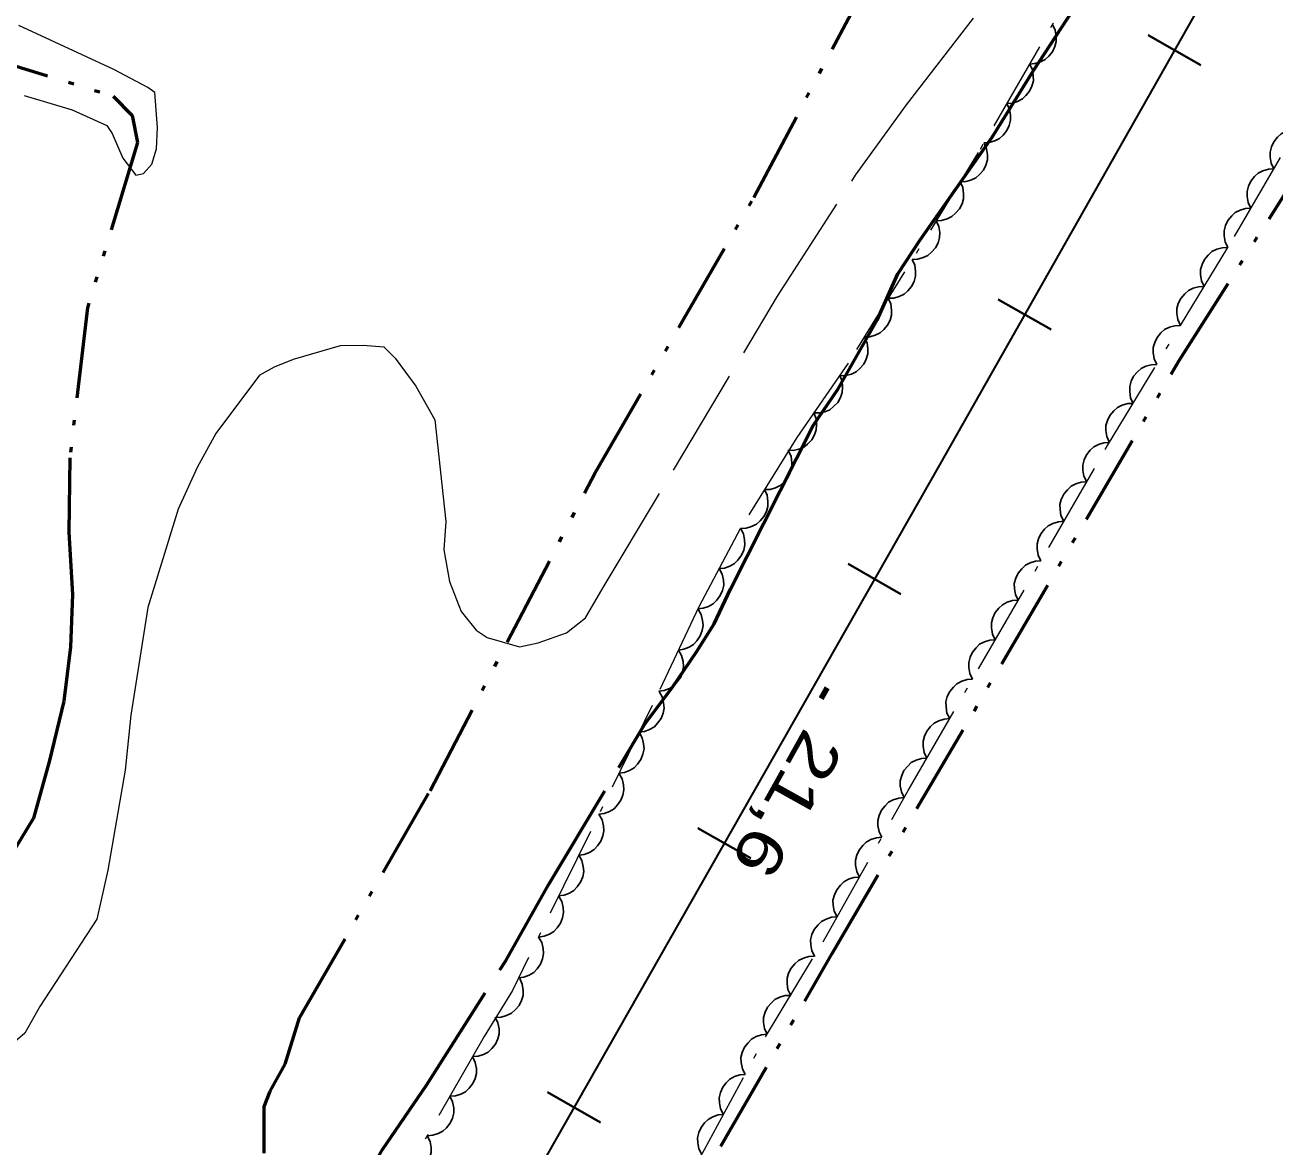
# Model space of a CAD drawing. Extents: x 386081 to 389416, y 5130568 to 5134082.
# Drawn here: x 387934.2 to 388016.4, y 5132226.5 to 5132300.3 of the extents above; entities that cross this region are included whole.
import ezdxf

# ---------------------------------------------------------------- set-up
doc = ezdxf.new("R2010")
doc.units = 0
doc.header["$LTSCALE"] = 1.2
for name, pattern in [('DASH_DOUBLE_DOT', [9.2, 5, -1.2, 0.3, -1.2, 0.3, -1.2]), ('DOT_DASHED', [7.7, 5, -1.2, 0.3, -1.2]), ('LONG_DASHED', [7.5, 6, -1.5])]:
    doc.linetypes.add(name, pattern=pattern)
for name, color, linetype, lineweight in [('1', 7, 'Continuous', 53), ('2', 7, 'Continuous', 13), ('23', 7, 'Continuous', 40), ('3', 7, 'Continuous', 140), ('4', 7, 'DASH_DOUBLE_DOT', 53), ('44', 7, 'Continuous', 25)]:
    doc.layers.add(name, color=color, linetype=linetype, lineweight=lineweight)

msp = doc.modelspace()

# ---------------------------------------------------------------- linework, layer by layer
at = {"layer": '1'}
msp.add_lwpolyline([(387978.33, 5132259.04), (387979.49, 5132260.88), (387980.56, 5132263.16), (387986.01, 5132273.94), (387987.65, 5132276.34), (387990.22, 5132280.86), (387991.58, 5132283.92), (387993.04, 5132286.16), (387997.78, 5132292.9), (388000.5, 5132297.3), (388007.87, 5132308.59), (388010.07, 5132312.51), (388013.14, 5132317.2), (388016.58, 5132323.08)], dxfattribs=at)
at = {"layer": '1', "linetype": 'LONG_DASHED'}
msp.add_lwpolyline([(387920, 5132177.8), (387922.05, 5132179.4), (387923.63, 5132181.08), (387925.68, 5132182.79), (387933.44, 5132189.7), (387934.8, 5132191.48), (387939.5, 5132197.11), (387945.15, 5132204.4), (387945.99, 5132206.05), (387947.94, 5132209.13), (387954.27, 5132219.84), (387955.86, 5132223.19), (387957.68, 5132226.28), (387960.57, 5132230.51), (387965.8, 5132238.74), (387968.6, 5132243.71), (387974.96, 5132254.33), (387976.76, 5132256.72), (387978.33, 5132259.04)], dxfattribs=at)
at = {"layer": '2', "linetype": 'LONG_DASHED'}
for points in [[(387972.19, 5132263.28), (387983.67, 5132282.45), (387988.8, 5132290.41), (387992.15, 5132295.03), (387999.87, 5132305.05), (388002.45, 5132307.79), (388006.28, 5132312.4), (388019.15, 5132332.01)], [(387949.58, 5132277.24), (387950.57, 5132277.79), (387951.81, 5132278.29), (387954.92, 5132279.2), (387956.4, 5132279.21), (387957.77, 5132279.1), (387958.51, 5132278.37), (387959.87, 5132276.52), (387961.11, 5132274.31), (387961.85, 5132267.62), (387961.72, 5132265.76), (387962.09, 5132263.66), (387962.84, 5132261.69), (387963.83, 5132260.46), (387964.57, 5132259.97), (387966.68, 5132259.37), (387967.92, 5132259.64), (387969.78, 5132260.28), (387971.02, 5132261.28), (387972.19, 5132263.28)]]:
    msp.add_lwpolyline(points, dxfattribs=at)
at = {"layer": '2'}
for points in [[(387934.1, 5132295.66), (387937.25, 5132294.71), (387939.54, 5132293.68), (387939.89, 5132293.15), (387940.59, 5132291.53), (387941.45, 5132290.4), (387941.94, 5132290.51), (387942.5, 5132291.13), (387942.8, 5132292.13), (387942.88, 5132293.55), (387942.7, 5132295.84), (387942.23, 5132296.18), (387940, 5132297.37), (387933.76, 5132300.26)], [(387949.58, 5132277.24), (387946.72, 5132273.4), (387945.48, 5132271.16), (387944.23, 5132268.42), (387942.24, 5132261.95), (387941.12, 5132254.86), (387940.74, 5132251.26), (387939.61, 5132244.67), (387938.87, 5132241.44), (387935.13, 5132235.69), (387934.14, 5132233.94), (387930.91, 5132231.17), (387928.41, 5132229.58)]]:
    msp.add_lwpolyline(points, dxfattribs=at)
at = {"layer": '23'}
for p, q in [((388008.04, 5132299.62), (388011.52, 5132297.65)), ((387998.18, 5132282.22), (388001.66, 5132280.25)), ((387988.3, 5132264.82), (387991.78, 5132262.84)), ((387978.42, 5132247.44), (387981.9, 5132245.46)), ((387968.54, 5132230.05), (387972.02, 5132228.07))]:
    msp.add_line(p, q, dxfattribs=at)
at = {"layer": '23', "lineweight": 35}
msp.add_lwpolyline([(388350.66, 5132898.63), (388202.91, 5132638.38), (388174.85, 5132589.18), (388148.16, 5132542.09), (388122.46, 5132497.01), (388036.96, 5132346.4), (388027.91, 5132330.61), (387994.29, 5132271.3), (387943.96, 5132182.8), (387915.65, 5132132.74), (387888.36, 5132084.71), (387863.09, 5132039.98), (387797.42, 5131924.62), (387647.54, 5131660.34), (387567.35, 5131519.3), (387534.84, 5131461.86), (387476.24, 5131358.73)], dxfattribs=at)
at = {"layer": '3'}
msp.add_line((387986.92, 5132256.66), (387986.53, 5132255.96), dxfattribs=at)
at = {"layer": '4'}
for points in [[(387949.88, 5132226.05), (387949.9, 5132229.12), (387950.28, 5132230.13), (387951.28, 5132231.91), (387952.22, 5132234.94), (387960.8, 5132249.88), (387971.67, 5132270.82), (387982.1, 5132288.93), (387988.85, 5132301.7), (387988.54, 5132303.7), (387987.87, 5132305.38), (387985.36, 5132312.62), (387984.64, 5132315.84), (387984.59, 5132317.7), (387984.12, 5132319.08), (387982.78, 5132324.43), (387982.75, 5132326.54), (387983.1, 5132329.19), (387983.64, 5132330.87), (387984.86, 5132333.36), (387987.13, 5132338.95)], [(387900.8, 5132309.92), (387903.08, 5132308.16), (387910.59, 5132304.99), (387919.35, 5132301.95), (387939.96, 5132295.61), (387941.2, 5132294.34), (387941.56, 5132292.55), (387938.27, 5132281.68), (387937.1, 5132271.81), (387937.03, 5132266.91), (387937.28, 5132262.82), (387937.15, 5132259.34), (387936.71, 5132255.8), (387935.77, 5132251.89), (387934.71, 5132248.09), (387931.98, 5132243.59), (387930.17, 5132241.03), (387926.32, 5132237.16)], [(387944.05, 5132162.9), (387952.17, 5132176.13), (387962.08, 5132194.8), (387974.4, 5132216.94), (387987.26, 5132239.19), (388010.09, 5132278.21), (388026.45, 5132304.05)]]:
    msp.add_lwpolyline(points, dxfattribs=at)
at = {"layer": '44', "linetype": 'DOT_DASHED', "lineweight": 13}
for points in [[(388016.99, 5132336.63), (388015.63, 5132334.02), (388014.51, 5132331.16), (388013.89, 5132329.05), (388013.85, 5132325.46), (388014.22, 5132323.12), (388011.41, 5132316.09), (388010.17, 5132314.84), (387996.87, 5132291.9), (387988.31, 5132278.03), (387984.93, 5132273.15), (387981.21, 5132267.13), (387978.48, 5132261.99), (387975.42, 5132255.51), (387966.22, 5132236.76), (387964.36, 5132233.73), (387958.64, 5132223.73)], [(387978.57, 5132225.75), (387982.87, 5132233.69), (387986.66, 5132239.96), (387992.26, 5132249.91), (388005.38, 5132272.62), (388013.72, 5132286.38), (388024.14, 5132304.21)]]:
    msp.add_lwpolyline(points, dxfattribs=at)
at = {"layer": '44'}
for points in [[(388001.75, 5132300.32), (388001.93, 5132299.94), (388001.99, 5132299.54), (388002, 5132299.21), (388001.91, 5132298.87), (388001.75, 5132298.53), (388001.51, 5132298.24), (388001.27, 5132298.01), (388000.96, 5132297.86), (388000.6, 5132297.75), (388000.24, 5132297.72)], [(388000.24, 5132297.72), (388000.43, 5132297.35), (388000.49, 5132296.94), (388000.5, 5132296.61), (388000.4, 5132296.27), (388000.25, 5132295.94), (388000, 5132295.64), (387999.77, 5132295.42), (387999.45, 5132295.26), (387999.1, 5132295.15), (387998.74, 5132295.13)], [(387998.74, 5132295.13), (387998.92, 5132294.75), (387998.99, 5132294.35), (387998.99, 5132294.02), (387998.9, 5132293.68), (387998.74, 5132293.34), (387998.5, 5132293.05), (387998.26, 5132292.82), (387997.95, 5132292.66), (387997.59, 5132292.56), (387997.24, 5132292.53)], [(388016.32, 5132290.82), (388016.13, 5132291.2), (388016.07, 5132291.6), (388016.07, 5132291.93), (388016.16, 5132292.27), (388016.32, 5132292.6), (388016.56, 5132292.9), (388016.8, 5132293.12), (388017.11, 5132293.28), (388017.47, 5132293.39), (388017.83, 5132293.41)], [(387997.25, 5132292.52), (387997.42, 5132292.14), (387997.48, 5132291.74), (387997.47, 5132291.41), (387997.37, 5132291.07), (387997.21, 5132290.74), (387996.95, 5132290.45), (387996.71, 5132290.23), (387996.39, 5132290.08), (387996.04, 5132289.98), (387995.68, 5132289.97)], [(388014.8, 5132288.23), (388014.62, 5132288.61), (388014.56, 5132289.01), (388014.55, 5132289.34), (388014.65, 5132289.68), (388014.8, 5132290.01), (388015.05, 5132290.31), (388015.29, 5132290.53), (388015.6, 5132290.69), (388015.96, 5132290.8), (388016.32, 5132290.82)], [(387995.68, 5132289.97), (387995.85, 5132289.59), (387995.9, 5132289.18), (387995.9, 5132288.85), (387995.8, 5132288.52), (387995.63, 5132288.19), (387995.38, 5132287.9), (387995.14, 5132287.68), (387994.82, 5132287.53), (387994.46, 5132287.43), (387994.1, 5132287.41)], [(388013.29, 5132285.64), (388013.11, 5132286.02), (388013.05, 5132286.42), (388013.04, 5132286.75), (388013.13, 5132287.09), (388013.29, 5132287.42), (388013.54, 5132287.72), (388013.77, 5132287.94), (388014.09, 5132288.1), (388014.44, 5132288.21), (388014.8, 5132288.23)], [(387994.1, 5132287.41), (387994.27, 5132287.03), (387994.33, 5132286.63), (387994.32, 5132286.3), (387994.22, 5132285.96), (387994.06, 5132285.63), (387993.8, 5132285.35), (387993.56, 5132285.12), (387993.24, 5132284.98), (387992.89, 5132284.88), (387992.53, 5132284.86)], [(388011.72, 5132283.08), (388011.55, 5132283.46), (388011.49, 5132283.86), (388011.49, 5132284.19), (388011.59, 5132284.53), (388011.75, 5132284.86), (388012, 5132285.15), (388012.24, 5132285.38), (388012.56, 5132285.53), (388012.92, 5132285.63), (388013.28, 5132285.65)], [(387992.53, 5132284.86), (387992.7, 5132284.48), (387992.75, 5132284.08), (387992.75, 5132283.75), (387992.65, 5132283.41), (387992.48, 5132283.08), (387992.23, 5132282.79), (387991.99, 5132282.57), (387991.67, 5132282.42), (387991.31, 5132282.32), (387990.95, 5132282.31)], [(388010.17, 5132280.52), (388009.99, 5132280.9), (388009.94, 5132281.3), (388009.94, 5132281.63), (388010.03, 5132281.97), (388010.2, 5132282.3), (388010.45, 5132282.59), (388010.69, 5132282.81), (388011, 5132282.96), (388011.36, 5132283.06), (388011.72, 5132283.08)], [(387990.95, 5132282.31), (387991.12, 5132281.93), (387991.17, 5132281.52), (387991.17, 5132281.19), (387991.07, 5132280.86), (387990.9, 5132280.53), (387990.65, 5132280.24), (387990.41, 5132280.02), (387990.09, 5132279.87), (387989.73, 5132279.77), (387989.37, 5132279.76)], [(388008.61, 5132277.95), (388008.44, 5132278.33), (388008.38, 5132278.73), (388008.38, 5132279.06), (388008.48, 5132279.4), (388008.64, 5132279.73), (388008.89, 5132280.02), (388009.13, 5132280.25), (388009.45, 5132280.4), (388009.81, 5132280.5), (388010.17, 5132280.52)], [(387989.37, 5132279.76), (387989.55, 5132279.37), (387989.6, 5132278.97), (387989.6, 5132278.64), (387989.49, 5132278.3), (387989.33, 5132277.97), (387989.08, 5132277.69), (387988.84, 5132277.47), (387988.52, 5132277.32), (387988.16, 5132277.22), (387987.8, 5132277.2)], [(388007.06, 5132275.39), (388006.88, 5132275.76), (388006.83, 5132276.17), (388006.83, 5132276.5), (388006.92, 5132276.84), (388007.09, 5132277.17), (388007.34, 5132277.46), (388007.58, 5132277.68), (388007.89, 5132277.83), (388008.25, 5132277.93), (388008.61, 5132277.95)], [(387987.76, 5132277.23), (387987.91, 5132276.84), (387987.94, 5132276.44), (387987.92, 5132276.11), (387987.8, 5132275.78), (387987.62, 5132275.45), (387987.35, 5132275.18), (387987.1, 5132274.97), (387986.77, 5132274.84), (387986.41, 5132274.76), (387986.05, 5132274.76)], [(388005.5, 5132272.82), (388005.33, 5132273.2), (388005.27, 5132273.6), (388005.27, 5132273.93), (388005.37, 5132274.27), (388005.53, 5132274.6), (388005.78, 5132274.89), (388006.02, 5132275.11), (388006.34, 5132275.26), (388006.7, 5132275.37), (388007.06, 5132275.39)], [(387986.05, 5132274.76), (387986.2, 5132274.37), (387986.23, 5132273.97), (387986.21, 5132273.64), (387986.09, 5132273.31), (387985.91, 5132272.99), (387985.64, 5132272.71), (387985.39, 5132272.51), (387985.06, 5132272.37), (387984.7, 5132272.29), (387984.34, 5132272.3)], [(388004, 5132270.22), (388003.81, 5132270.6), (388003.75, 5132271), (388003.74, 5132271.33), (388003.83, 5132271.67), (388003.99, 5132272.01), (388004.24, 5132272.3), (388004.47, 5132272.53), (388004.78, 5132272.69), (388005.14, 5132272.8), (388005.5, 5132272.82)], [(387984.39, 5132272.27), (387984.56, 5132271.89), (387984.61, 5132271.48), (387984.61, 5132271.15), (387984.5, 5132270.82), (387984.34, 5132270.49), (387984.08, 5132270.2), (387983.84, 5132269.98), (387983.53, 5132269.83), (387983.17, 5132269.73), (387982.81, 5132269.72)], [(388002.5, 5132267.63), (388002.31, 5132268), (388002.25, 5132268.4), (388002.24, 5132268.73), (388002.33, 5132269.07), (388002.49, 5132269.41), (388002.73, 5132269.7), (388002.97, 5132269.93), (388003.28, 5132270.09), (388003.64, 5132270.2), (388004, 5132270.22)], [(387982.81, 5132269.72), (387982.98, 5132269.34), (387983.03, 5132268.93), (387983.03, 5132268.6), (387982.93, 5132268.27), (387982.76, 5132267.94), (387982.51, 5132267.65), (387982.27, 5132267.43), (387981.95, 5132267.28), (387981.59, 5132267.18), (387981.23, 5132267.16)], [(388000.99, 5132265.03), (388000.81, 5132265.4), (388000.75, 5132265.81), (388000.74, 5132266.14), (388000.83, 5132266.48), (388000.99, 5132266.81), (388001.23, 5132267.11), (388001.47, 5132267.33), (388001.78, 5132267.49), (388002.14, 5132267.6), (388002.5, 5132267.63)], [(387981.23, 5132267.17), (387981.42, 5132266.8), (387981.5, 5132266.4), (387981.52, 5132266.07), (387981.44, 5132265.73), (387981.3, 5132265.39), (387981.06, 5132265.08), (387980.84, 5132264.85), (387980.53, 5132264.68), (387980.18, 5132264.55), (387979.82, 5132264.52)], [(387999.49, 5132262.43), (387999.31, 5132262.81), (387999.25, 5132263.21), (387999.24, 5132263.54), (387999.33, 5132263.88), (387999.49, 5132264.21), (387999.73, 5132264.51), (387999.97, 5132264.74), (388000.28, 5132264.89), (388000.64, 5132265), (388000.99, 5132265.03)], [(387979.82, 5132264.52), (387980.02, 5132264.15), (387980.1, 5132263.75), (387980.12, 5132263.42), (387980.04, 5132263.08), (387979.89, 5132262.74), (387979.66, 5132262.43), (387979.43, 5132262.2), (387979.12, 5132262.03), (387978.77, 5132261.91), (387978.41, 5132261.87)], [(387978.42, 5132261.86), (387978.63, 5132261.5), (387978.73, 5132261.11), (387978.77, 5132260.78), (387978.7, 5132260.44), (387978.57, 5132260.09), (387978.35, 5132259.77), (387978.14, 5132259.53), (387977.84, 5132259.34), (387977.5, 5132259.21), (387977.14, 5132259.15)], [(387997.99, 5132259.83), (387997.81, 5132260.21), (387997.75, 5132260.61), (387997.74, 5132260.94), (387997.83, 5132261.28), (387997.99, 5132261.62), (387998.23, 5132261.91), (387998.47, 5132262.14), (387998.78, 5132262.3), (387999.13, 5132262.41), (387999.49, 5132262.43)], [(387996.49, 5132257.24), (387996.31, 5132257.61), (387996.25, 5132258.01), (387996.24, 5132258.34), (387996.33, 5132258.68), (387996.49, 5132259.02), (387996.73, 5132259.31), (387996.96, 5132259.54), (387997.28, 5132259.7), (387997.63, 5132259.81), (387997.99, 5132259.83)], [(387977.14, 5132259.15), (387977.35, 5132258.79), (387977.45, 5132258.4), (387977.48, 5132258.07), (387977.42, 5132257.72), (387977.29, 5132257.38), (387977.07, 5132257.06), (387976.86, 5132256.82), (387976.56, 5132256.63), (387976.21, 5132256.49), (387975.86, 5132256.44)], [(387994.99, 5132254.64), (387994.81, 5132255.01), (387994.75, 5132255.42), (387994.74, 5132255.75), (387994.83, 5132256.09), (387994.99, 5132256.42), (387995.23, 5132256.72), (387995.46, 5132256.94), (387995.78, 5132257.1), (387996.13, 5132257.21), (387996.49, 5132257.24)], [(387975.87, 5132256.43), (387976.08, 5132256.07), (387976.17, 5132255.67), (387976.2, 5132255.34), (387976.13, 5132255), (387976, 5132254.65), (387975.77, 5132254.34), (387975.56, 5132254.1), (387975.25, 5132253.92), (387974.91, 5132253.79), (387974.55, 5132253.74)], [(387993.49, 5132252.04), (387993.31, 5132252.42), (387993.24, 5132252.82), (387993.24, 5132253.15), (387993.33, 5132253.49), (387993.49, 5132253.82), (387993.73, 5132254.12), (387993.96, 5132254.35), (387994.28, 5132254.5), (387994.63, 5132254.61), (387994.99, 5132254.64)], [(387974.55, 5132253.74), (387974.76, 5132253.38), (387974.85, 5132252.98), (387974.88, 5132252.65), (387974.81, 5132252.31), (387974.68, 5132251.96), (387974.45, 5132251.65), (387974.24, 5132251.41), (387973.93, 5132251.23), (387973.59, 5132251.1), (387973.23, 5132251.05)], [(387991.99, 5132249.44), (387991.81, 5132249.82), (387991.74, 5132250.22), (387991.74, 5132250.55), (387991.83, 5132250.89), (387991.98, 5132251.22), (387992.23, 5132251.52), (387992.46, 5132251.75), (387992.78, 5132251.91), (387993.13, 5132252.01), (387993.49, 5132252.04)], [(387973.23, 5132251.05), (387973.44, 5132250.68), (387973.53, 5132250.29), (387973.56, 5132249.96), (387973.49, 5132249.61), (387973.36, 5132249.27), (387973.13, 5132248.96), (387972.91, 5132248.71), (387972.61, 5132248.54), (387972.26, 5132248.4), (387971.91, 5132248.35)], [(387990.52, 5132246.83), (387990.34, 5132247.2), (387990.27, 5132247.6), (387990.26, 5132247.93), (387990.35, 5132248.27), (387990.5, 5132248.61), (387990.74, 5132248.91), (387990.97, 5132249.14), (387991.28, 5132249.3), (387991.64, 5132249.41), (387992, 5132249.44)], [(387971.91, 5132248.35), (387972.12, 5132247.99), (387972.21, 5132247.59), (387972.24, 5132247.26), (387972.17, 5132246.92), (387972.03, 5132246.57), (387971.81, 5132246.26), (387971.59, 5132246.02), (387971.29, 5132245.84), (387970.94, 5132245.71), (387970.59, 5132245.66)], [(387989.05, 5132244.21), (387988.87, 5132244.58), (387988.8, 5132244.99), (387988.79, 5132245.32), (387988.87, 5132245.66), (387989.03, 5132245.99), (387989.27, 5132246.29), (387989.5, 5132246.52), (387989.81, 5132246.68), (387990.17, 5132246.8), (387990.52, 5132246.83)], [(387970.59, 5132245.66), (387970.79, 5132245.3), (387970.88, 5132244.9), (387970.91, 5132244.57), (387970.85, 5132244.23), (387970.71, 5132243.88), (387970.49, 5132243.57), (387970.27, 5132243.33), (387969.97, 5132243.15), (387969.62, 5132243.02), (387969.26, 5132242.97)], [(387987.58, 5132241.6), (387987.39, 5132241.97), (387987.33, 5132242.37), (387987.31, 5132242.7), (387987.4, 5132243.04), (387987.56, 5132243.38), (387987.8, 5132243.68), (387988.03, 5132243.91), (387988.34, 5132244.07), (387988.69, 5132244.18), (387989.05, 5132244.21)], [(387969.26, 5132242.97), (387969.47, 5132242.6), (387969.56, 5132242.21), (387969.59, 5132241.88), (387969.52, 5132241.53), (387969.39, 5132241.19), (387969.17, 5132240.88), (387968.95, 5132240.63), (387968.65, 5132240.46), (387968.3, 5132240.32), (387967.94, 5132240.27)], [(387986.11, 5132238.98), (387985.92, 5132239.36), (387985.86, 5132239.76), (387985.84, 5132240.09), (387985.93, 5132240.43), (387986.08, 5132240.76), (387986.33, 5132241.06), (387986.56, 5132241.29), (387986.87, 5132241.45), (387987.22, 5132241.57), (387987.58, 5132241.6)], [(387967.94, 5132240.27), (387968.15, 5132239.91), (387968.24, 5132239.51), (387968.27, 5132239.18), (387968.2, 5132238.84), (387968.07, 5132238.49), (387967.85, 5132238.18), (387967.63, 5132237.94), (387967.32, 5132237.76), (387966.98, 5132237.63), (387966.62, 5132237.58)], [(387984.53, 5132236.43), (387984.35, 5132236.81), (387984.3, 5132237.21), (387984.3, 5132237.55), (387984.39, 5132237.88), (387984.56, 5132238.21), (387984.81, 5132238.5), (387985.05, 5132238.73), (387985.36, 5132238.88), (387985.72, 5132238.98), (387986.08, 5132239)], [(387966.7, 5132237.54), (387966.87, 5132237.16), (387966.92, 5132236.75), (387966.92, 5132236.42), (387966.82, 5132236.09), (387966.66, 5132235.76), (387966.4, 5132235.47), (387966.16, 5132235.25), (387965.84, 5132235.1), (387965.49, 5132235), (387965.13, 5132234.98)], [(387982.98, 5132233.87), (387982.8, 5132234.24), (387982.75, 5132234.65), (387982.74, 5132234.98), (387982.84, 5132235.32), (387983.01, 5132235.65), (387983.26, 5132235.94), (387983.49, 5132236.16), (387983.81, 5132236.31), (387984.17, 5132236.41), (387984.53, 5132236.43)], [(387965.09, 5132235), (387965.27, 5132234.63), (387965.34, 5132234.23), (387965.35, 5132233.9), (387965.26, 5132233.56), (387965.1, 5132233.22), (387964.86, 5132232.93), (387964.63, 5132232.7), (387964.31, 5132232.54), (387963.96, 5132232.43), (387963.6, 5132232.4)], [(387981.54, 5132231.23), (387981.35, 5132231.6), (387981.27, 5132232), (387981.25, 5132232.33), (387981.34, 5132232.67), (387981.48, 5132233.01), (387981.72, 5132233.31), (387981.95, 5132233.55), (387982.26, 5132233.72), (387982.61, 5132233.83), (387982.97, 5132233.87)], [(387963.6, 5132232.4), (387963.78, 5132232.02), (387963.85, 5132231.62), (387963.86, 5132231.29), (387963.77, 5132230.95), (387963.61, 5132230.62), (387963.37, 5132230.32), (387963.14, 5132230.09), (387962.82, 5132229.93), (387962.47, 5132229.82), (387962.11, 5132229.8)], [(387980.11, 5132228.59), (387979.92, 5132228.96), (387979.84, 5132229.36), (387979.83, 5132229.69), (387979.91, 5132230.04), (387980.06, 5132230.38), (387980.29, 5132230.68), (387980.52, 5132230.91), (387980.83, 5132231.08), (387981.18, 5132231.2), (387981.54, 5132231.23)], [(387962.11, 5132229.8), (387962.29, 5132229.42), (387962.36, 5132229.02), (387962.37, 5132228.69), (387962.28, 5132228.35), (387962.12, 5132228.01), (387961.88, 5132227.72), (387961.65, 5132227.49), (387961.33, 5132227.33), (387960.98, 5132227.22), (387960.62, 5132227.19)], [(387978.68, 5132225.96), (387978.49, 5132226.33), (387978.41, 5132226.73), (387978.4, 5132227.06), (387978.48, 5132227.4), (387978.63, 5132227.74), (387978.86, 5132228.04), (387979.09, 5132228.27), (387979.4, 5132228.44), (387979.75, 5132228.56), (387980.11, 5132228.59)], [(387960.62, 5132227.19), (387960.8, 5132226.82), (387960.87, 5132226.42), (387960.88, 5132226.08), (387960.79, 5132225.75), (387960.63, 5132225.41), (387960.39, 5132225.11), (387960.16, 5132224.88), (387959.84, 5132224.73), (387959.49, 5132224.61), (387959.13, 5132224.59)]]:
    msp.add_lwpolyline(points, dxfattribs=at)

# ---------------------------------------------------------------- texts
at = {"layer": '3', "width": 1.3}
msp.add_text('21,6   ', height=3, rotation=240.856, dxfattribs=at).set_placement((387985.48, 5132254.16))

doc.saveas('drawing.dxf')
